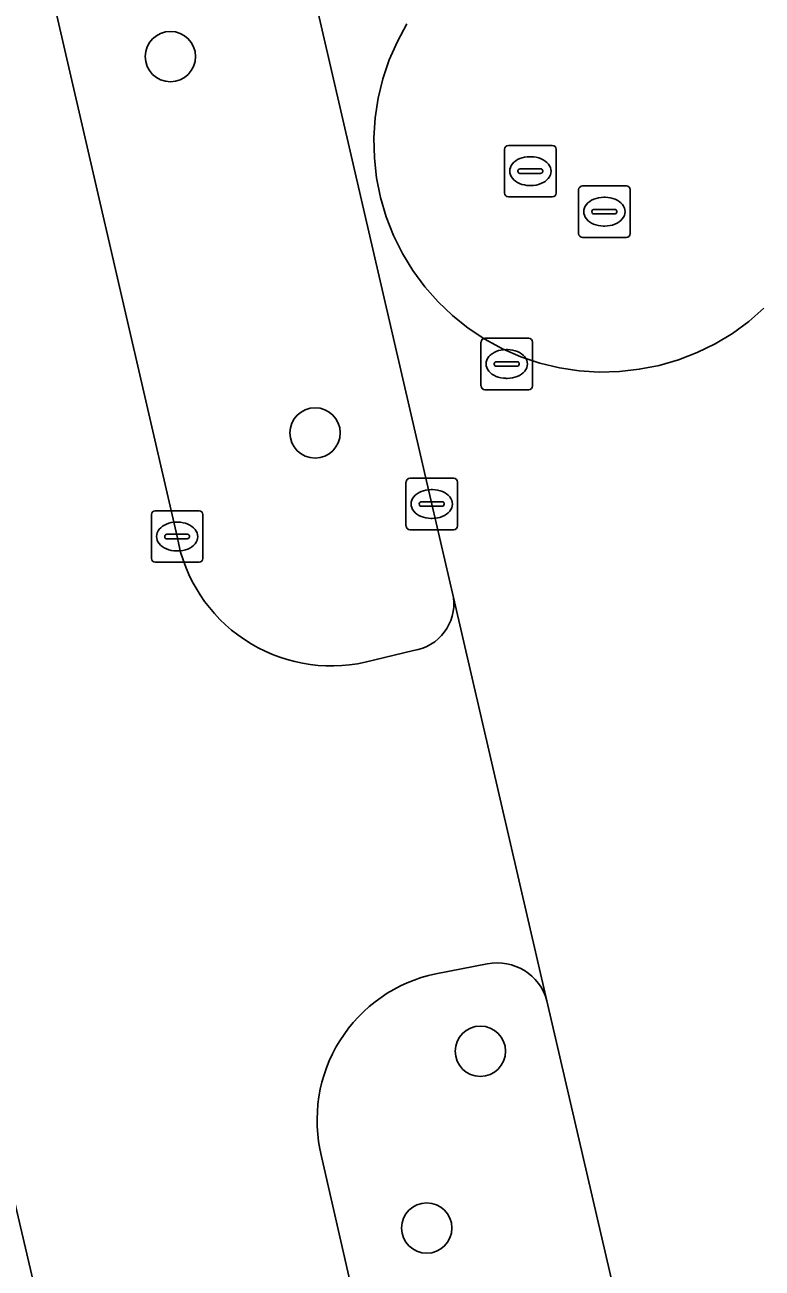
# Model space of a CAD drawing. Extents: x 156412 to 157779, y 382335 to 383768.
# Drawn here: x 156586.63 to 156600.96, y 383212.5 to 383236.66 of the extents above; entities that cross this region are included whole.
import ezdxf

# ---------------------------------------------------------------- set-up
doc = ezdxf.new("R2010")
doc.units = 0
for name, color, linetype in [('IMGEO_Berm_groen', 7, 'Continuous'), ('IMGEO_Boom', 7, 'Continuous'), ('IMGEO_Kolk', 7, 'Continuous'), ('IMGEO_Parkeervlak_open', 7, 'Continuous'), ('IMGEO_Rijbaan_lokaal_gesloten', 7, 'Continuous'), ('IMGEO_Rijbaan_lokaal_open', 7, 'Continuous'), ('IMGEO_Rioolput', 7, 'Continuous')]:
    doc.layers.add(name, color=color, linetype=linetype)

msp = doc.modelspace()

# ---------------------------------------------------------------- linework, layer by layer
at = {"layer": 'IMGEO_Berm_groen'}
for points in [[(156591.627, 383239.954), (156590.837, 383239.767), (156590.865, 383239.666), (156587.567, 383238.901), (156586.8, 383238.814), (156589.591, 383226.717)], [(156594.961, 383225.531), (156594.539, 383227.35), (156591.627, 383239.954)], [(156593.247, 383224.277), (156594.185, 383224.502)], [(156595.617, 383218.415), (156594.62, 383218.223)], [(156592.399, 383214.673), (156593.15, 383211.382), (156596.72, 383212.211), (156597.34, 383209.645), (156593.734, 383208.841), (156594.495, 383205.643), (156597.575, 383192.339), (156599.506, 383192.795), (156599.624, 383192.332), (156599.821, 383191.561), (156602.448, 383193.129), (156600.905, 383199.885), (156596.777, 383217.694)]]:
    msp.add_lwpolyline(points, dxfattribs=at)
for centre, radius, start, end in [((156592.588, 383227.248), 3.044, 190.055, 282.507), ((156594.04, 383225.418), 0.928, 278.9874, 6.9705), ((156595.81, 383217.433), 1.001, 15.1333, 101.1405), ((156595.216, 383215.38), 2.905, 101.8478, 194.0892)]:
    msp.add_arc(centre, radius, start, end, dxfattribs=at)
at = {"layer": 'IMGEO_Boom'}
for centre in [(156589.461, 383236.045), (156592.272, 383228.732), (156595.483, 383216.716), (156594.442, 383213.28)]:
    msp.add_circle(centre, 0.489, dxfattribs=at)
at = {"layer": 'IMGEO_Kolk'}
for p, q in [((156594.038, 383226.924), (156594.038, 383227.776)), ((156594.113, 383227.85), (156594.965, 383227.85)), ((156595.039, 383227.776), (156595.039, 383226.924)), ((156594.526, 383227.63), (156594.551, 383227.63)), ((156589.166, 383227.218), (156590.018, 383227.218)), ((156594.297, 383227.344), (156594.297, 383227.356)), ((156594.735, 383227.307), (156594.337, 383227.307)), ((156594.34, 383227.393), (156594.738, 383227.393)), ((156594.781, 383227.356), (156594.781, 383227.344)), ((156589.091, 383226.292), (156589.091, 383227.144)), ((156589.579, 383226.998), (156589.604, 383226.998)), ((156590.092, 383227.144), (156590.092, 383226.292)), ((156594.549, 383227.07), (156594.524, 383227.07)), ((156589.35, 383226.712), (156589.35, 383226.724)), ((156589.393, 383226.761), (156589.791, 383226.761)), ((156589.834, 383226.724), (156589.834, 383226.712)), ((156594.965, 383226.85), (156594.113, 383226.85)), ((156589.788, 383226.675), (156589.39, 383226.675)), ((156590.018, 383226.218), (156589.166, 383226.218)), ((156589.602, 383226.438), (156589.577, 383226.438))]:
    msp.add_line(p, q, dxfattribs=at)
for points in [[(156594.038, 383226.924), (156594.038, 383227.776)], [(156594.113, 383227.85), (156594.965, 383227.85)], [(156595.039, 383227.776), (156595.039, 383226.924)], [(156589.166, 383227.218), (156590.018, 383227.218)], [(156589.091, 383226.292), (156589.091, 383227.144)], [(156590.092, 383227.144), (156590.092, 383226.292)], [(156594.965, 383226.85), (156594.113, 383226.85)], [(156590.018, 383226.218), (156589.166, 383226.218)]]:
    msp.add_lwpolyline(points, dxfattribs=at)
for centre, radius, start, end in [((156594.115, 383227.774), 0.0765, 91.552, 178.448), ((156594.115, 383227.774), 0.0765, 91.552, 178.448), ((156594.963, 383227.774), 0.0765, 1.552, 88.448), ((156594.963, 383227.774), 0.0765, 1.552, 88.448), ((156589.168, 383227.142), 0.0765, 91.552, 178.448), ((156589.168, 383227.142), 0.0765, 91.552, 178.448), ((156590.016, 383227.142), 0.0765, 1.552, 88.448), ((156590.016, 383227.142), 0.0765, 1.552, 88.448), ((156594.337, 383227.353), 0.0403, 85.8775, 175.7526), ((156594.334, 383227.343), 0.0366, 178.938, 274.7102), ((156594.738, 383227.35), 0.043, 264.8664, 352.4533), ((156594.742, 383227.355), 0.0386, 1.7309, 96.639), ((156589.39, 383226.721), 0.0403, 85.8775, 175.7526), ((156589.387, 383226.711), 0.0366, 178.938, 274.7102), ((156589.791, 383226.718), 0.043, 264.8664, 352.4533), ((156589.795, 383226.723), 0.0386, 1.7309, 96.639), ((156594.115, 383226.926), 0.0765, 181.552, 268.448), ((156594.115, 383226.926), 0.0765, 181.552, 268.448), ((156594.963, 383226.926), 0.0765, 271.552, 358.448), ((156594.963, 383226.926), 0.0765, 271.552, 358.448), ((156589.168, 383226.294), 0.0765, 181.552, 268.448), ((156589.168, 383226.294), 0.0765, 181.552, 268.448), ((156590.016, 383226.294), 0.0765, 271.552, 358.448), ((156590.016, 383226.294), 0.0765, 271.552, 358.448)]:
    msp.add_arc(centre, radius, start, end, dxfattribs=at)
for centre, major_axis, ratio, start_param, end_param in [((156594.525, 383227.35), (-0.387, 0.002), 0.722429, 4.712389, 7.853982), ((156594.55, 383227.35), (-0.39, 0.002), 0.717154, 1.570796, 4.712389), ((156589.578, 383226.718), (-0.387, 0.002), 0.722429, 4.712389, 7.853982), ((156589.603, 383226.718), (-0.39, 0.002), 0.717154, 1.570796, 4.712389)]:
    msp.add_ellipse(centre, major_axis=major_axis, ratio=ratio, start_param=start_param, end_param=end_param, dxfattribs=at)
at = {"layer": 'IMGEO_Parkeervlak_open'}
msp.add_lwpolyline([(156591.774, 383190.97), (156586.359, 383214.105), (156584.704, 383213.721), (156581.487, 383212.943), (156585.79, 383194.376), (156586.839, 383189.817)], close=True, dxfattribs=at)
at = {"layer": 'IMGEO_Rijbaan_lokaal_gesloten'}
for points in [[(156568.074, 383342.016), (156571.465, 383327.409), (156573.29, 383319.457), (156579.352, 383293.115), (156581.145, 383285.248), (156581.792, 383282.582), (156583.216, 383276.411), (156585.024, 383268.578), (156585.34, 383267.206), (156589.308, 383250), (156590.382, 383245.344), (156591.355, 383241.13), (156591.627, 383239.954), (156594.539, 383227.35), (156594.961, 383225.531), (156596.777, 383217.694), (156600.905, 383199.885)], [(156600.991, 383231.154), (156600.697, 383230.897), (156600.381, 383230.666), (156600.046, 383230.464), (156599.695, 383230.292), (156599.33, 383230.152), (156598.954, 383230.044), (156598.57, 383229.969), (156598.183, 383229.925), (156597.794, 383229.915), (156597.405, 383229.939), (156597.019, 383229.997), (156596.641, 383230.088), (156596.271, 383230.212), (156595.914, 383230.368), (156595.572, 383230.554), (156595.248, 383230.769), (156594.943, 383231.012), (156594.661, 383231.281), (156594.403, 383231.573), (156594.172, 383231.887), (156593.969, 383232.219), (156593.796, 383232.568), (156593.654, 383232.931), (156593.544, 383233.304), (156593.467, 383233.686), (156593.424, 383234.073), (156593.414, 383234.463), (156593.439, 383234.852), (156593.497, 383235.237), (156593.589, 383235.615), (156593.714, 383235.984), (156593.87, 383236.341), (156594.057, 383236.683)]]:
    msp.add_lwpolyline(points, dxfattribs=at)
at = {"layer": 'IMGEO_Rijbaan_lokaal_open'}
for points in [[(156577.927, 383277.186), (156576.965, 383281.308), (156576.393, 383283.894), (156575.336, 383283.654), (156570.564, 383282.573), (156571.009, 383280.35), (156574.804, 383264.002), (156578.05, 383250), (156582.171, 383232.219), (156586.359, 383214.105), (156591.774, 383190.97), (156596.115, 383191.994), (156597.575, 383192.339), (156594.495, 383205.643), (156593.734, 383208.841), (156593.15, 383211.382), (156592.399, 383214.673)], [(156589.591, 383226.717), (156586.8, 383238.814), (156586.509, 383239.962), (156585.549, 383244.24), (156584.217, 383250), (156582.275, 383258.391), (156581.656, 383261.006), (156581.138, 383263.227), (156580.644, 383265.421)], [(156594.057, 383236.683), (156593.87, 383236.341), (156593.714, 383235.984), (156593.589, 383235.615), (156593.497, 383235.237), (156593.439, 383234.852), (156593.414, 383234.463), (156593.424, 383234.073), (156593.467, 383233.686), (156593.544, 383233.304), (156593.654, 383232.931), (156593.796, 383232.568), (156593.969, 383232.219), (156594.172, 383231.887), (156594.403, 383231.573), (156594.661, 383231.281), (156594.943, 383231.012), (156595.248, 383230.769), (156595.572, 383230.554), (156595.914, 383230.368), (156596.271, 383230.212), (156596.641, 383230.088), (156597.019, 383229.997), (156597.405, 383229.939), (156597.794, 383229.915), (156598.183, 383229.925), (156598.57, 383229.969), (156598.954, 383230.044), (156599.33, 383230.152), (156599.695, 383230.292), (156600.046, 383230.464), (156600.381, 383230.666), (156600.697, 383230.897), (156600.991, 383231.154)], [(156596.777, 383217.694), (156594.961, 383225.531)], [(156594.185, 383224.502), (156593.247, 383224.277)], [(156594.62, 383218.223), (156595.617, 383218.415)]]:
    msp.add_lwpolyline(points, dxfattribs=at)
for centre, radius, start, end in [((156592.588, 383227.248), 3.044, 190.055, 282.507), ((156594.04, 383225.418), 0.928, 278.9874, 6.9705), ((156595.81, 383217.433), 1.001, 15.1333, 101.1405), ((156595.216, 383215.38), 2.905, 101.8478, 194.0892)]:
    msp.add_arc(centre, radius, start, end, dxfattribs=at)
at = {"layer": 'IMGEO_Rioolput'}
for p, q in [((156595.954, 383233.393), (156595.954, 383234.245)), ((156596.029, 383234.319), (156596.881, 383234.319)), ((156596.955, 383234.245), (156596.955, 383233.393)), ((156596.442, 383234.099), (156596.467, 383234.099)), ((156596.213, 383233.813), (156596.213, 383233.825)), ((156596.651, 383233.776), (156596.253, 383233.776)), ((156596.256, 383233.862), (156596.654, 383233.862)), ((156596.697, 383233.825), (156596.697, 383233.813)), ((156596.465, 383233.539), (156596.44, 383233.539)), ((156597.467, 383233.531), (156598.319, 383233.531)), ((156596.881, 383233.319), (156596.029, 383233.319)), ((156597.392, 383232.605), (156597.392, 383233.457)), ((156597.88, 383233.311), (156597.905, 383233.311)), ((156598.393, 383233.457), (156598.393, 383232.605)), ((156597.651, 383233.025), (156597.651, 383233.037)), ((156598.089, 383232.988), (156597.691, 383232.988)), ((156597.694, 383233.074), (156598.092, 383233.074)), ((156598.135, 383233.037), (156598.135, 383233.025)), ((156597.903, 383232.751), (156597.878, 383232.751)), ((156598.319, 383232.531), (156597.467, 383232.531)), ((156595.57, 383230.572), (156596.422, 383230.572)), ((156595.495, 383229.646), (156595.495, 383230.498)), ((156595.983, 383230.352), (156596.008, 383230.352)), ((156596.496, 383230.498), (156596.496, 383229.646)), ((156595.797, 383230.115), (156596.195, 383230.115)), ((156595.754, 383230.066), (156595.754, 383230.078)), ((156596.192, 383230.029), (156595.794, 383230.029)), ((156596.238, 383230.078), (156596.238, 383230.066)), ((156596.006, 383229.792), (156595.981, 383229.792)), ((156596.422, 383229.572), (156595.57, 383229.572))]:
    msp.add_line(p, q, dxfattribs=at)
for points in [[(156595.954, 383233.393), (156595.954, 383234.245)], [(156596.029, 383234.319), (156596.881, 383234.319)], [(156596.955, 383234.245), (156596.955, 383233.393)], [(156597.467, 383233.531), (156598.319, 383233.531)], [(156596.881, 383233.319), (156596.029, 383233.319)], [(156597.392, 383232.605), (156597.392, 383233.457)], [(156598.393, 383233.457), (156598.393, 383232.605)], [(156598.319, 383232.531), (156597.467, 383232.531)], [(156595.57, 383230.572), (156596.422, 383230.572)], [(156595.495, 383229.646), (156595.495, 383230.498)], [(156596.496, 383230.498), (156596.496, 383229.646)], [(156596.422, 383229.572), (156595.57, 383229.572)]]:
    msp.add_lwpolyline(points, dxfattribs=at)
for centre, radius, start, end in [((156596.031, 383234.243), 0.0765, 91.552, 178.448), ((156596.031, 383234.243), 0.0765, 91.552, 178.448), ((156596.879, 383234.243), 0.0765, 1.552, 88.448), ((156596.879, 383234.243), 0.0765, 1.552, 88.448), ((156596.253, 383233.822), 0.0403, 85.8775, 175.7526), ((156596.25, 383233.812), 0.0366, 178.938, 274.7102), ((156596.654, 383233.819), 0.043, 264.8664, 352.4533), ((156596.658, 383233.824), 0.0386, 1.7309, 96.639), ((156597.469, 383233.455), 0.0765, 91.552, 178.448), ((156597.469, 383233.455), 0.0765, 91.552, 178.448), ((156598.317, 383233.455), 0.0765, 1.552, 88.448), ((156598.317, 383233.455), 0.0765, 1.552, 88.448), ((156596.031, 383233.395), 0.0765, 181.552, 268.448), ((156596.031, 383233.395), 0.0765, 181.552, 268.448), ((156596.879, 383233.395), 0.0765, 271.552, 358.448), ((156596.879, 383233.395), 0.0765, 271.552, 358.448), ((156597.691, 383233.034), 0.0403, 85.8775, 175.7526), ((156597.688, 383233.024), 0.0366, 178.938, 274.7102), ((156598.092, 383233.031), 0.043, 264.8664, 352.4533), ((156598.096, 383233.036), 0.0386, 1.7309, 96.639), ((156597.469, 383232.607), 0.0765, 181.552, 268.448), ((156597.469, 383232.607), 0.0765, 181.552, 268.448), ((156598.317, 383232.607), 0.0765, 271.552, 358.448), ((156598.317, 383232.607), 0.0765, 271.552, 358.448), ((156595.572, 383230.496), 0.0765, 91.552, 178.448), ((156595.572, 383230.496), 0.0765, 91.552, 178.448), ((156596.42, 383230.496), 0.0765, 1.552, 88.448), ((156596.42, 383230.496), 0.0765, 1.552, 88.448), ((156595.794, 383230.075), 0.0403, 85.8775, 175.7526), ((156596.199, 383230.077), 0.0386, 1.7309, 96.639), ((156595.791, 383230.065), 0.0366, 178.938, 274.7102), ((156596.195, 383230.072), 0.043, 264.8664, 352.4533), ((156595.572, 383229.648), 0.0765, 181.552, 268.448), ((156595.572, 383229.648), 0.0765, 181.552, 268.448), ((156596.42, 383229.648), 0.0765, 271.552, 358.448), ((156596.42, 383229.648), 0.0765, 271.552, 358.448)]:
    msp.add_arc(centre, radius, start, end, dxfattribs=at)
for centre, major_axis, ratio, start_param, end_param in [((156596.441, 383233.819), (-0.387, 0.002), 0.722429, 4.712389, 7.853982), ((156596.466, 383233.819), (-0.39, 0.002), 0.717154, 1.570796, 4.712389), ((156597.879, 383233.031), (-0.387, 0.002), 0.722429, 4.712389, 7.853982), ((156597.904, 383233.031), (-0.39, 0.002), 0.717154, 1.570796, 4.712389), ((156595.982, 383230.072), (-0.387, 0.002), 0.722429, 4.712389, 7.853982), ((156596.007, 383230.072), (-0.39, 0.002), 0.717154, 1.570796, 4.712389)]:
    msp.add_ellipse(centre, major_axis=major_axis, ratio=ratio, start_param=start_param, end_param=end_param, dxfattribs=at)

doc.saveas('drawing.dxf')
